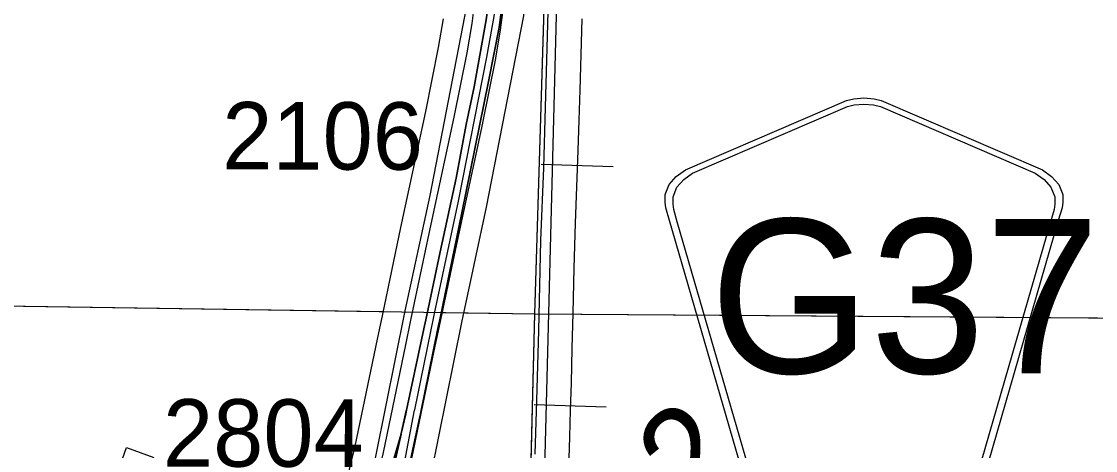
# Model space of a CAD drawing. Extents: x -132.8 to -73.3, y -60 to -26.
# Drawn here: x -125.183 to -124.068, y -42.407 to -41.962 of the extents above; entities that cross this region are included whole.
import ezdxf

# ---------------------------------------------------------------- set-up
doc = ezdxf.new("R2010")
doc.units = 0
for name, color, linetype in [('tdCoDivCarto', 7, 'Continuous'), ('tdCoInt', 7, 'Continuous'), ('tdCoIntCL', 7, 'Continuous'), ('tdCoIntRte', 7, 'Continuous'), ('tdCoPrimary', 7, 'Continuous'), ('tdCoRRCL', 7, 'Continuous'), ('tdCoSecRdNmbr', 7, 'Continuous'), ('tdCoSecRteBand', 7, 'Continuous'), ('tdCoSecRteCL', 7, 'Continuous'), ('tdCoSectLine', 7, 'Continuous'), ('tdCoSectLinePart', 7, 'Continuous'), ('tdCoShieldCoRteHrd', 7, 'Continuous'), ('tdCoSurfGravel', 7, 'Continuous'), ('tdStHwyIntRefPost1', 7, 'Continuous')]:
    doc.layers.add(name, color=color, linetype=linetype)

msp = doc.modelspace()

# ---------------------------------------------------------------- linework, layer by layer
at = {"layer": 'tdCoDivCarto'}
for p, q in [((-124.6867, -41.9681), (-124.6826, -41.9365)), ((-124.7006, -41.9604), (-124.713, -42.0297)), ((-124.6978, -42.0243), (-124.6867, -41.9681)), ((-124.7255, -42.1607), (-124.6978, -42.0243)), ((-124.713, -42.0297), (-124.7214, -42.0689)), ((-124.7214, -42.0689), (-124.7317, -42.1248)), ((-124.7317, -42.1248), (-124.7482, -42.2013)), ((-124.7449, -42.2545), (-124.7255, -42.1607)), ((-124.7482, -42.2013), (-124.7622, -42.2669)), ((-124.7481, -42.2699), (-124.7449, -42.2545)), ((-124.7481, -42.2699), (-124.7449, -42.2545)), ((-124.7622, -42.2669), (-124.7662, -42.2859)), ((-124.7504, -42.2808), (-124.7481, -42.2699)), ((-124.7662, -42.2859), (-124.7833, -42.3655)), ((-124.7684, -42.3693), (-124.7504, -42.2808)), ((-124.7833, -42.3655), (-124.7841, -42.3693)), ((-124.7841, -42.3693), (-124.7887, -42.3899)), ((-124.7841, -42.3693), (-124.7887, -42.3899)), ((-124.7735, -42.3933), (-124.7691, -42.3726)), ((-124.7735, -42.3933), (-124.7691, -42.3726)), ((-124.7691, -42.3726), (-124.7684, -42.3693)), ((-124.7691, -42.3726), (-124.7691, -42.3726)), ((-124.7887, -42.3899), (-124.7888, -42.3904)), ((-124.7888, -42.3904), (-124.7961, -42.4225)), ((-124.7866, -42.4544), (-124.7735, -42.3933))]:
    msp.add_line(p, q, dxfattribs=at)
for points in [[(-124.7449, -42.2545), (-124.7255, -42.1607), (-124.6978, -42.0243), (-124.6867, -41.9681), (-124.6826, -41.9365), (-124.6793, -41.8877), (-124.6752, -41.7967), (-124.6727, -41.6672), (-124.6692, -41.5375), (-124.6665, -41.4108), (-124.6636, -41.2593), (-124.6606, -41.1279), (-124.6574, -40.9965), (-124.6542, -40.8806), (-124.6532, -40.8421)], [(-124.7449, -42.2545), (-124.7255, -42.1607), (-124.6978, -42.0243), (-124.6867, -41.9681), (-124.6826, -41.9365), (-124.6793, -41.8877), (-124.6752, -41.7967), (-124.6727, -41.6672), (-124.6692, -41.5375), (-124.6665, -41.4108), (-124.6636, -41.2593), (-124.6606, -41.1279), (-124.6574, -40.9965), (-124.6542, -40.8806), (-124.6532, -40.8421)], [(-124.7449, -42.2545), (-124.7255, -42.1607), (-124.6978, -42.0243), (-124.6867, -41.9681), (-124.6826, -41.9365), (-124.6793, -41.8877), (-124.6752, -41.7967), (-124.6727, -41.6672), (-124.6692, -41.5375), (-124.6665, -41.4108), (-124.6636, -41.2593), (-124.6606, -41.1279), (-124.6574, -40.9965), (-124.6542, -40.8806), (-124.6532, -40.8421)], [(-124.6826, -41.4902), (-124.6834, -41.5256), (-124.6846, -41.5826), (-124.6871, -41.6837), (-124.6893, -41.7577), (-124.6905, -41.8225), (-124.693, -41.8881), (-124.6972, -41.9355), (-124.7006, -41.9604), (-124.713, -42.0297), (-124.7214, -42.0689), (-124.7317, -42.1248), (-124.7482, -42.2013), (-124.7622, -42.2669)], [(-124.6826, -41.4902), (-124.6834, -41.5256), (-124.6846, -41.5826), (-124.6871, -41.6837), (-124.6893, -41.7577), (-124.6905, -41.8225), (-124.693, -41.8881), (-124.6972, -41.9355), (-124.7006, -41.9604), (-124.713, -42.0297), (-124.7214, -42.0689), (-124.7317, -42.1248), (-124.7482, -42.2013), (-124.7622, -42.2669)], [(-124.6826, -41.4902), (-124.6834, -41.5256), (-124.6846, -41.5826), (-124.6871, -41.6837), (-124.6893, -41.7577), (-124.6905, -41.8225), (-124.693, -41.8881), (-124.6972, -41.9355), (-124.7006, -41.9604), (-124.713, -42.0297), (-124.7214, -42.0689), (-124.7317, -42.1248), (-124.7482, -42.2013), (-124.7622, -42.2669)], [(-124.7481, -42.2699), (-124.7449, -42.2545)], [(-124.7481, -42.2699), (-124.7449, -42.2545)], [(-124.7622, -42.2669), (-124.7662, -42.2859), (-124.7833, -42.3655), (-124.7841, -42.3693)], [(-124.7622, -42.2669), (-124.7662, -42.2859), (-124.7833, -42.3655), (-124.7841, -42.3693)], [(-124.7622, -42.2669), (-124.7662, -42.2859), (-124.7833, -42.3655), (-124.7841, -42.3693)], [(-124.7691, -42.3726), (-124.7691, -42.3726), (-124.7684, -42.3693), (-124.7504, -42.2808), (-124.7481, -42.2699)], [(-124.7691, -42.3726), (-124.7691, -42.3726), (-124.7684, -42.3693), (-124.7504, -42.2808), (-124.7481, -42.2699)], [(-124.7691, -42.3726), (-124.7691, -42.3726), (-124.7684, -42.3693), (-124.7504, -42.2808), (-124.7481, -42.2699)], [(-124.7841, -42.3693), (-124.7887, -42.3899)], [(-124.7841, -42.3693), (-124.7887, -42.3899)], [(-124.7735, -42.3933), (-124.7691, -42.3726)], [(-124.7735, -42.3933), (-124.7691, -42.3726)], [(-124.7887, -42.3899), (-124.7888, -42.3904), (-124.7961, -42.4225), (-124.8042, -42.4669), (-124.8096, -42.5041), (-124.8121, -42.5354), (-124.8131, -42.5631), (-124.8121, -42.5892), (-124.8104, -42.6156), (-124.8077, -42.6378), (-124.8045, -42.6578), (-124.7985, -42.6888), (-124.7921, -42.716), (-124.7897, -42.7232)], [(-124.7887, -42.3899), (-124.7888, -42.3904), (-124.7961, -42.4225), (-124.8042, -42.4669), (-124.8096, -42.5041), (-124.8121, -42.5354), (-124.8131, -42.5631), (-124.8121, -42.5892), (-124.8104, -42.6156), (-124.8077, -42.6378), (-124.8045, -42.6578), (-124.7985, -42.6888), (-124.7921, -42.716), (-124.7897, -42.7232)], [(-124.7887, -42.3899), (-124.7888, -42.3904), (-124.7961, -42.4225), (-124.8042, -42.4669), (-124.8096, -42.5041), (-124.8121, -42.5354), (-124.8131, -42.5631), (-124.8121, -42.5892), (-124.8104, -42.6156), (-124.8077, -42.6378), (-124.8045, -42.6578), (-124.7985, -42.6888), (-124.7921, -42.716), (-124.7897, -42.7232)], [(-124.779, -42.7042), (-124.7849, -42.6818), (-124.7916, -42.649), (-124.7948, -42.6233), (-124.7977, -42.5846), (-124.798, -42.5565), (-124.7967, -42.5264), (-124.7945, -42.504), (-124.7866, -42.4544), (-124.7735, -42.3933)], [(-124.779, -42.7042), (-124.7849, -42.6818), (-124.7916, -42.649), (-124.7948, -42.6233), (-124.7977, -42.5846), (-124.798, -42.5565), (-124.7967, -42.5264), (-124.7945, -42.504), (-124.7866, -42.4544), (-124.7735, -42.3933)], [(-124.779, -42.7042), (-124.7849, -42.6818), (-124.7916, -42.649), (-124.7948, -42.6233), (-124.7977, -42.5846), (-124.798, -42.5565), (-124.7967, -42.5264), (-124.7945, -42.504), (-124.7866, -42.4544), (-124.7735, -42.3933)]]:
    msp.add_lwpolyline(points, dxfattribs=at)
at = {"layer": 'tdCoInt'}
for points in [[(-124.8021, -42.7539), (-124.8139, -42.7197), (-124.8275, -42.6566), (-124.8324, -42.6207), (-124.8354, -42.5778), (-124.8351, -42.5439), (-124.832, -42.5093), (-124.8247, -42.4617), (-124.7845, -42.2624), (-124.7589, -42.1427), (-124.7207, -41.946), (-124.7146, -41.8642), (-124.7027, -41.3713), (-124.6757, -40.2788), (-124.6465, -39.2641), (-124.6408, -39.0846), (-124.6387, -38.9782), (-124.6391, -38.9204), (-124.6436, -38.853), (-124.666, -38.5908), (-124.6763, -38.4345), (-124.6792, -38.3683), (-124.6793, -38.3624)], [(-124.7463, -42.7316), (-124.7558, -42.704), (-124.7683, -42.6464), (-124.7726, -42.6147), (-124.7753, -42.5752), (-124.7751, -42.5468), (-124.7724, -42.5167), (-124.7656, -42.4719), (-124.7258, -42.2746), (-124.7002, -42.1547), (-124.6616, -41.9562), (-124.6546, -41.8669), (-124.6427, -41.3729), (-124.6157, -40.2804), (-124.5865, -39.2656), (-124.5809, -39.0862), (-124.5787, -38.9786), (-124.5791, -38.9183), (-124.5838, -38.8478), (-124.6062, -38.5862), (-124.6164, -38.4312), (-124.6192, -38.3666), (-124.6193, -38.3639)]]:
    msp.add_lwpolyline(points, dxfattribs=at)
at = {"layer": 'tdCoIntCL'}
msp.add_lwpolyline([(-124.7973, -42.4827), (-124.7972, -42.4821), (-124.7749, -42.3657), (-124.7748, -42.3653), (-124.7551, -42.2685), (-124.7544, -42.2651), (-124.7295, -42.1487), (-124.7001, -41.9991), (-124.6912, -41.9511), (-124.689, -41.9379), (-124.6873, -41.9063), (-124.6846, -41.8656), (-124.6837, -41.8286), (-124.6727, -41.3721), (-124.672, -41.3492), (-124.6713, -41.3263), (-124.6709, -41.2786), (-124.6709, -41.2687), (-124.6709, -41.2587), (-124.6562, -40.6862)], dxfattribs=at)
at = {"layer": 'tdCoIntRte'}
for points in [[(-124.6687, -40.8659), (-124.6717, -40.9823), (-124.6739, -41.0908), (-124.6769, -41.2161), (-124.6796, -41.3315), (-124.6803, -41.3729), (-124.6838, -41.5256), (-124.685, -41.5826), (-124.6875, -41.6837), (-124.6897, -41.7577), (-124.6909, -41.8225), (-124.6934, -41.8881), (-124.6976, -41.9355), (-124.701, -41.9604), (-124.7133, -42.0297), (-124.7217, -42.0689), (-124.7321, -42.1248), (-124.7486, -42.2013), (-124.7626, -42.2669), (-124.7666, -42.2859), (-124.7836, -42.3655), (-124.7845, -42.3693), (-124.7891, -42.3899), (-124.7892, -42.3904)], [(-124.6687, -40.8659), (-124.6717, -40.9823), (-124.6739, -41.0908), (-124.6769, -41.2161), (-124.6796, -41.3315), (-124.6803, -41.3729), (-124.6838, -41.5256), (-124.685, -41.5826), (-124.6875, -41.6837), (-124.6897, -41.7577), (-124.6909, -41.8225), (-124.6934, -41.8881), (-124.6976, -41.9355), (-124.701, -41.9604), (-124.7133, -42.0297), (-124.7217, -42.0689), (-124.7321, -42.1248), (-124.7486, -42.2013), (-124.7626, -42.2669), (-124.7666, -42.2859), (-124.7836, -42.3655), (-124.7845, -42.3693), (-124.7891, -42.3899), (-124.7892, -42.3904)], [(-124.7538, -42.7851), (-124.7569, -42.7765), (-124.7571, -42.7758), (-124.7646, -42.7553), (-124.7766, -42.7148), (-124.7794, -42.7042), (-124.7853, -42.6818), (-124.7919, -42.649), (-124.7951, -42.6233), (-124.7981, -42.5846), (-124.7983, -42.5565), (-124.7971, -42.5264), (-124.7949, -42.504), (-124.787, -42.4544), (-124.7739, -42.3933), (-124.7695, -42.3726), (-124.7695, -42.3726), (-124.7688, -42.3693), (-124.7508, -42.2808), (-124.7485, -42.2699), (-124.7258, -42.1607), (-124.6982, -42.0243), (-124.6871, -41.9681), (-124.6829, -41.9365)], [(-124.7538, -42.7851), (-124.7569, -42.7765), (-124.7571, -42.7758), (-124.7646, -42.7553), (-124.7766, -42.7148), (-124.7794, -42.7042), (-124.7853, -42.6818), (-124.7919, -42.649), (-124.7951, -42.6233), (-124.7981, -42.5846), (-124.7983, -42.5565), (-124.7971, -42.5264), (-124.7949, -42.504), (-124.787, -42.4544), (-124.7739, -42.3933), (-124.7695, -42.3726), (-124.7695, -42.3726), (-124.7688, -42.3693), (-124.7508, -42.2808), (-124.7485, -42.2699), (-124.7258, -42.1607), (-124.6982, -42.0243), (-124.6871, -41.9681), (-124.6829, -41.9365)], [(-124.7892, -42.3904), (-124.8056, -42.4471), (-124.8211, -42.5095), (-124.8302, -42.5402), (-124.8367, -42.5625), (-124.8638, -42.6389), (-124.8969, -42.7245), (-124.9099, -42.7575), (-124.9161, -42.7699), (-124.9237, -42.7852), (-124.9329, -42.7987), (-124.9427, -42.8115), (-124.9462, -42.8152), (-124.9543, -42.8239), (-124.9669, -42.8347), (-124.9805, -42.8466), (-124.9945, -42.8557), (-125.0061, -42.8621), (-125.0199, -42.869), (-125.0374, -42.8769), (-125.1118, -42.9102), (-125.1831, -42.9366)], [(-124.7892, -42.3904), (-124.8056, -42.4471), (-124.8211, -42.5095), (-124.8302, -42.5402), (-124.8367, -42.5625), (-124.8638, -42.6389), (-124.8969, -42.7245), (-124.9099, -42.7575), (-124.9161, -42.7699), (-124.9237, -42.7852), (-124.9329, -42.7987), (-124.9427, -42.8115), (-124.9462, -42.8152), (-124.9543, -42.8239), (-124.9669, -42.8347), (-124.9805, -42.8466), (-124.9945, -42.8557), (-125.0061, -42.8621), (-125.0199, -42.869), (-125.0374, -42.8769), (-125.1118, -42.9102), (-125.1831, -42.9366)], [(-124.7892, -42.3904), (-124.7965, -42.4225), (-124.8046, -42.4669), (-124.81, -42.5041), (-124.8125, -42.5354), (-124.8135, -42.5631), (-124.8125, -42.5892), (-124.8108, -42.6156), (-124.808, -42.6378), (-124.8048, -42.6578), (-124.7989, -42.6888), (-124.7925, -42.716), (-124.7901, -42.7232), (-124.7708, -42.7804), (-124.7704, -42.7815), (-124.7676, -42.7897), (-124.7666, -42.7927), (-124.7633, -42.8009)], [(-124.7892, -42.3904), (-124.7965, -42.4225), (-124.8046, -42.4669), (-124.81, -42.5041), (-124.8125, -42.5354), (-124.8135, -42.5631), (-124.8125, -42.5892), (-124.8108, -42.6156), (-124.808, -42.6378), (-124.8048, -42.6578), (-124.7989, -42.6888), (-124.7925, -42.716), (-124.7901, -42.7232), (-124.7708, -42.7804), (-124.7704, -42.7815), (-124.7676, -42.7897), (-124.7666, -42.7927), (-124.7633, -42.8009)]]:
    msp.add_lwpolyline(points, dxfattribs=at)
at = {"layer": 'tdCoPrimary'}
for p, q in [((-124.7481, -42.2699), (-124.7449, -42.2545)), ((-124.7481, -42.2699), (-124.7449, -42.2545)), ((-124.7841, -42.3693), (-124.7887, -42.3899)), ((-124.7841, -42.3693), (-124.7887, -42.3899)), ((-124.7735, -42.3933), (-124.7691, -42.3726)), ((-124.7735, -42.3933), (-124.7691, -42.3726))]:
    msp.add_line(p, q, dxfattribs=at)
for points in [[(-124.7449, -42.2545), (-124.7255, -42.1607), (-124.6978, -42.0243), (-124.6867, -41.9681), (-124.6826, -41.9365), (-124.6793, -41.8877), (-124.6752, -41.7967), (-124.6727, -41.6672), (-124.6692, -41.5375), (-124.6665, -41.4108), (-124.6636, -41.2593), (-124.6606, -41.1279), (-124.6574, -40.9965), (-124.6542, -40.8806), (-124.6532, -40.8421)], [(-124.7449, -42.2545), (-124.7255, -42.1607), (-124.6978, -42.0243), (-124.6867, -41.9681), (-124.6826, -41.9365), (-124.6793, -41.8877), (-124.6752, -41.7967), (-124.6727, -41.6672), (-124.6692, -41.5375), (-124.6665, -41.4108), (-124.6636, -41.2593), (-124.6606, -41.1279), (-124.6574, -40.9965), (-124.6542, -40.8806), (-124.6532, -40.8421)], [(-124.6826, -41.4902), (-124.6834, -41.5256), (-124.6846, -41.5826), (-124.6871, -41.6837), (-124.6893, -41.7577), (-124.6905, -41.8225), (-124.693, -41.8881), (-124.6972, -41.9355), (-124.7006, -41.9604), (-124.713, -42.0297), (-124.7214, -42.0689), (-124.7317, -42.1248), (-124.7482, -42.2013), (-124.7622, -42.2669)], [(-124.6826, -41.4902), (-124.6834, -41.5256), (-124.6846, -41.5826), (-124.6871, -41.6837), (-124.6893, -41.7577), (-124.6905, -41.8225), (-124.693, -41.8881), (-124.6972, -41.9355), (-124.7006, -41.9604), (-124.713, -42.0297), (-124.7214, -42.0689), (-124.7317, -42.1248), (-124.7482, -42.2013), (-124.7622, -42.2669)], [(-124.7565, -42.7765), (-124.7567, -42.7758), (-124.7642, -42.7553), (-124.7763, -42.7148), (-124.779, -42.7042), (-124.7849, -42.6818), (-124.7916, -42.649), (-124.7948, -42.6233), (-124.7977, -42.5846), (-124.798, -42.5565), (-124.7967, -42.5264), (-124.7945, -42.504), (-124.7866, -42.4544), (-124.7735, -42.3933), (-124.7691, -42.3726), (-124.7691, -42.3726), (-124.7684, -42.3693), (-124.7504, -42.2808), (-124.7481, -42.2699), (-124.7449, -42.2545), (-124.7255, -42.1607), (-124.6978, -42.0243), (-124.6867, -41.9681), (-124.6826, -41.9365)], [(-124.7006, -41.9604), (-124.713, -42.0297), (-124.7214, -42.0689), (-124.7317, -42.1248), (-124.7482, -42.2013), (-124.7622, -42.2669), (-124.7662, -42.2859), (-124.7833, -42.3655), (-124.7841, -42.3693), (-124.7887, -42.3899), (-124.7888, -42.3904)], [(-124.7622, -42.2669), (-124.7662, -42.2859), (-124.7833, -42.3655), (-124.7841, -42.3693)], [(-124.7622, -42.2669), (-124.7662, -42.2859), (-124.7833, -42.3655), (-124.7841, -42.3693)], [(-124.7691, -42.3726), (-124.7691, -42.3726), (-124.7684, -42.3693), (-124.7504, -42.2808), (-124.7481, -42.2699)], [(-124.7691, -42.3726), (-124.7691, -42.3726), (-124.7684, -42.3693), (-124.7504, -42.2808), (-124.7481, -42.2699)], [(-124.7887, -42.3899), (-124.7888, -42.3904), (-124.7961, -42.4225), (-124.8042, -42.4669), (-124.8096, -42.5041), (-124.8121, -42.5354), (-124.8131, -42.5631), (-124.8121, -42.5892), (-124.8104, -42.6156), (-124.8077, -42.6378), (-124.8045, -42.6578), (-124.7985, -42.6888), (-124.7921, -42.716), (-124.7897, -42.7232)], [(-124.7887, -42.3899), (-124.7888, -42.3904), (-124.7961, -42.4225), (-124.8042, -42.4669), (-124.8096, -42.5041), (-124.8121, -42.5354), (-124.8131, -42.5631), (-124.8121, -42.5892), (-124.8104, -42.6156), (-124.8077, -42.6378), (-124.8045, -42.6578), (-124.7985, -42.6888), (-124.7921, -42.716), (-124.7897, -42.7232)], [(-124.7888, -42.3904), (-124.8052, -42.4471), (-124.8176, -42.4965), (-124.8208, -42.5095), (-124.8298, -42.5402), (-124.8363, -42.5625), (-124.8634, -42.6389), (-124.8965, -42.7245), (-124.9095, -42.7575), (-124.9157, -42.7699), (-124.9234, -42.7852), (-124.9275, -42.7914), (-124.9325, -42.7987), (-124.9423, -42.8115), (-124.9539, -42.8239), (-124.9665, -42.8347), (-124.9801, -42.8466), (-124.9941, -42.8557), (-125.0057, -42.8621), (-125.0195, -42.869), (-125.037, -42.8769), (-125.1114, -42.9102), (-125.1828, -42.9366), (-125.2107, -42.947)], [(-124.7888, -42.3904), (-124.8052, -42.4471), (-124.8176, -42.4965)], [(-124.7888, -42.3904), (-124.8052, -42.4471), (-124.8176, -42.4965)], [(-124.7888, -42.3904), (-124.7961, -42.4225), (-124.8042, -42.4669), (-124.8096, -42.5041), (-124.8121, -42.5354), (-124.8131, -42.5631), (-124.8121, -42.5892), (-124.8104, -42.6156), (-124.8077, -42.6378), (-124.8045, -42.6578), (-124.7985, -42.6888), (-124.7921, -42.716), (-124.7897, -42.7232), (-124.7704, -42.7804), (-124.77, -42.7815), (-124.7672, -42.7897), (-124.7662, -42.7927), (-124.7629, -42.8009)], [(-124.779, -42.7042), (-124.7849, -42.6818), (-124.7916, -42.649), (-124.7948, -42.6233), (-124.7977, -42.5846), (-124.798, -42.5565), (-124.7967, -42.5264), (-124.7945, -42.504), (-124.7866, -42.4544), (-124.7735, -42.3933)], [(-124.779, -42.7042), (-124.7849, -42.6818), (-124.7916, -42.649), (-124.7948, -42.6233), (-124.7977, -42.5846), (-124.798, -42.5565), (-124.7967, -42.5264), (-124.7945, -42.504), (-124.7866, -42.4544), (-124.7735, -42.3933)]]:
    msp.add_lwpolyline(points, dxfattribs=at)
at = {"layer": 'tdCoRRCL'}
for p, q in [((-124.6437, -42.1102), (-124.5687, -42.1124)), ((-124.651, -42.3597), (-124.5761, -42.3622))]:
    msp.add_line(p, q, dxfattribs=at)
for points in [[(-124.5644, -39.5828), (-124.595, -40.997), (-124.6213, -41.6999), (-124.6444, -42.5874), (-124.6174, -42.7017), (-124.5989, -42.7795), (-124.5745, -42.87), (-124.3645, -43.4103), (-124.2879, -43.6206), (-124.2072, -43.8562), (-124.0007, -44.409), (-123.8311, -44.9246), (-123.7542, -45.1238), (-123.6724, -45.2553), (-123.3407, -45.7294), (-123.3115, -45.7601), (-123.2156, -45.9536), (-123.186, -46.0285), (-123.1192, -46.4325), (-123.0248, -47.1717), (-122.9661, -47.7049)], [(-124.636, -41.9261), (-124.6373, -41.9772), (-124.6394, -42.0511), (-124.6412, -42.1138), (-124.6441, -42.1893), (-124.6464, -42.2828), (-124.6483, -42.3555), (-124.6501, -42.4113)], [(-124.6015, -41.9593), (-124.6025, -41.9963), (-124.6036, -42.0332), (-124.6045, -42.0646), (-124.6054, -42.0959), (-124.6068, -42.1336), (-124.6083, -42.1714), (-124.6095, -42.2182), (-124.6106, -42.265), (-124.6116, -42.3013), (-124.6125, -42.3376), (-124.6134, -42.3655), (-124.6143, -42.3934), (-124.6148, -42.4156)]]:
    msp.add_lwpolyline(points, dxfattribs=at)
at = {"layer": 'tdCoSecRteBand'}
for points in [[(-124.6822, -41.9429), (-124.6856, -41.968), (-124.6857, -41.9685), (-124.6858, -41.969), (-124.6909, -41.9996), (-124.691, -42), (-124.6911, -42.0004), (-124.7044, -42.0672), (-124.7045, -42.0674), (-124.7045, -42.0677), (-124.7304, -42.1885), (-124.7493, -42.2782), (-124.7548, -42.304), (-124.778, -42.4157)], [(-124.8498, -42.457), (-124.8366, -42.403), (-124.8135, -42.2918), (-124.8135, -42.2917), (-124.8135, -42.2917), (-124.808, -42.2659), (-124.7891, -42.176), (-124.7891, -42.176), (-124.7891, -42.1759), (-124.7632, -42.0553), (-124.75, -41.9891), (-124.745, -41.9594)], [(-125.094, -42.461), (-125.0737, -42.4045), (-125.0455, -42.4147)]]:
    msp.add_lwpolyline(points, dxfattribs=at)
at = {"layer": 'tdCoSecRteCL'}
msp.add_lwpolyline([(-124.8522, -42.5454), (-124.8431, -42.5247), (-124.8303, -42.4937), (-124.8209, -42.4653), (-124.8073, -42.4096), (-124.7841, -42.2979), (-124.7787, -42.272), (-124.7597, -42.1822), (-124.7338, -42.0614), (-124.7205, -41.9945), (-124.7153, -41.964), (-124.7119, -41.9388), (-124.7084, -41.9055), (-124.7052, -41.8468), (-124.7029, -41.7661)], dxfattribs=at)
at = {"layer": 'tdCoSectLine'}
for points in [[(-124.6503, -42.2654), (-124.6196, -41.2685)], [(-125.6425, -42.2508), (-124.6503, -42.2654)], [(-124.6751, -43.2734), (-124.6503, -42.2654)], [(-124.6503, -42.2654), (-123.6452, -42.2728)]]:
    msp.add_lwpolyline(points, dxfattribs=at)
at = {"layer": 'tdCoSectLinePart'}
for points in [[(-124.6503, -42.2654), (-124.6203, -41.293)], [(-125.6425, -42.2508), (-124.8077, -42.2631)], [(-124.7463, -42.264), (-124.6503, -42.2654)], [(-124.6615, -42.7207), (-124.6503, -42.2654)], [(-124.6503, -42.2654), (-123.823, -42.2715)]]:
    msp.add_lwpolyline(points, dxfattribs=at)
at = {"layer": 'tdCoShieldCoRteHrd'}
for points in [[(-124.4284, -42.4514), (-124.5104, -42.1686), (-124.5143, -42.1554), (-124.515, -42.1495), (-124.515, -42.1417), (-124.5107, -42.1314), (-124.5035, -42.1229), (-124.4939, -42.1162), (-124.3266, -42.0439), (-124.3191, -42.0422), (-124.3087, -42.0413), (-124.2982, -42.0422), (-124.2907, -42.0439), (-124.1235, -42.1162), (-124.1139, -42.1229), (-124.1066, -42.1314), (-124.1024, -42.1417), (-124.1024, -42.1495), (-124.1031, -42.1554), (-124.107, -42.1686), (-124.1889, -42.4514)], [(-124.4226, -42.4451), (-124.5023, -42.1699), (-124.506, -42.1572), (-124.5067, -42.1516), (-124.5067, -42.1441), (-124.5027, -42.1342), (-124.4957, -42.126), (-124.4865, -42.1196), (-124.3259, -42.0502), (-124.3187, -42.0486), (-124.3087, -42.0477), (-124.2987, -42.0486), (-124.2914, -42.0502), (-124.1309, -42.1196), (-124.1217, -42.126), (-124.1147, -42.1342), (-124.1106, -42.1441), (-124.1106, -42.1516), (-124.1113, -42.1572), (-124.115, -42.1699), (-124.1948, -42.4451)]]:
    msp.add_lwpolyline(points, close=True, dxfattribs=at)
at = {"layer": 'tdCoSurfGravel'}
for points in [[(-124.7787, -42.272), (-124.7597, -42.1822), (-124.7338, -42.0614), (-124.7205, -41.9945), (-124.7153, -41.964), (-124.7119, -41.9388), (-124.7084, -41.9055), (-124.7052, -41.8468), (-124.7029, -41.7661), (-124.702, -41.7349), (-124.6998, -41.619), (-124.7001, -41.4984), (-124.6991, -41.4589), (-124.6961, -41.4089), (-124.6929, -41.2883), (-124.6902, -41.1709), (-124.6875, -41.0565), (-124.685, -40.9336)], [(-125.216, -42.9213), (-125.0549, -42.8614), (-125.0325, -42.8522), (-125.0155, -42.8441), (-125.0014, -42.8342), (-124.9891, -42.8236), (-124.9763, -42.8106), (-124.9656, -42.797), (-124.957, -42.7832), (-124.9151, -42.6897), (-124.868, -42.5815), (-124.8522, -42.5454), (-124.8431, -42.5247), (-124.8303, -42.4937), (-124.8209, -42.4653), (-124.8073, -42.4096), (-124.7841, -42.2979), (-124.7787, -42.272)]]:
    msp.add_lwpolyline(points, dxfattribs=at)

# ---------------------------------------------------------------- texts
at = {"layer": 'tdCoSecRdNmbr'}
for s, rotation, p in [('2106', 359.9067, (-124.9745, -42.1156)), ('2804', 359.9066, (-125.036, -42.4241))]:
    msp.add_text(s, height=0.07, rotation=rotation, dxfattribs=at).set_placement(p)
at = {"layer": 'tdCoShieldCoRteHrd'}
msp.add_text('G37', height=0.16, dxfattribs=at).set_placement((-124.4685, -42.3272))
at = {"layer": 'tdStHwyIntRefPost1'}
msp.add_text('‒‒‒‒62', height=0.1, rotation=45, dxfattribs=at).set_placement((-124.7454, -42.7344))

doc.saveas('drawing.dxf')
